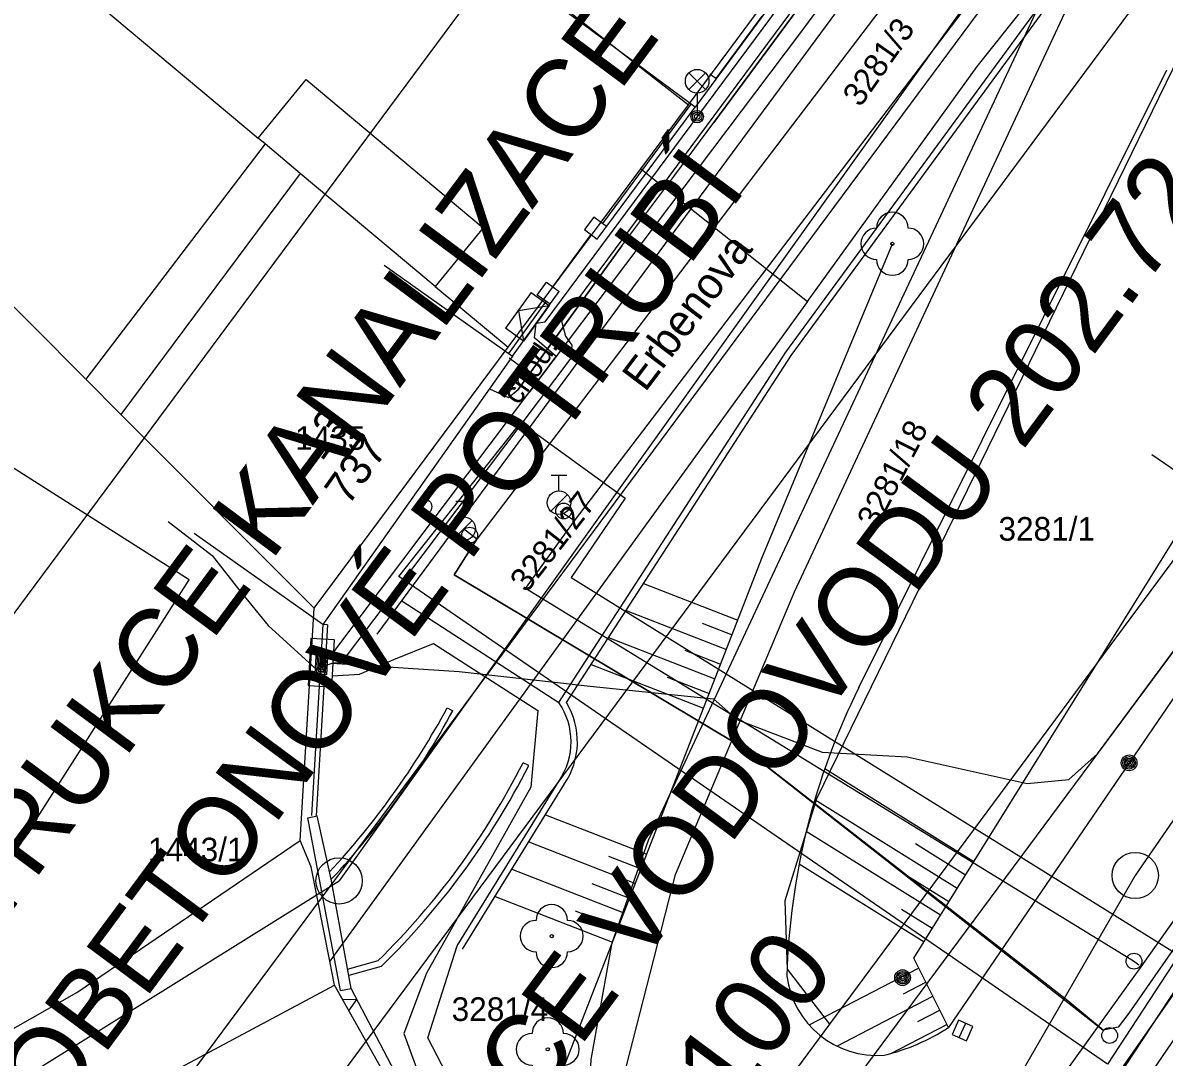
# Model space of a CAD drawing. Extents: x -601580 to 4, y -1204314 to 4.
# Drawn here: x -600312.05 to -600275.78, y -1203822.32 to -1203789.47 of the extents above; entities that cross this region are included whole.
import ezdxf

# ---------------------------------------------------------------- set-up
doc = ezdxf.new("R2010")
doc.units = 0
for name, color, linetype in [('00-EON NN', 7, 'Continuous'), ('00-INNOGY-NTL', 7, 'Continuous'), ('00-KN-HRANICE PARCEL', 7, 'Continuous'), ('00-KN-PARC. CISLA', 7, 'Continuous'), ('00-KN-VNITRNI KRESBA', 7, 'Continuous'), ('00-POLOHOPIS', 7, 'Continuous'), ('00-SITE KOM. KABEL', 7, 'Continuous'), ('00-VAK-KANAL-POTRUBI', 7, 'Continuous'), ('00-VAK-VODA-RAD IGIS', 7, 'Continuous'), ('11-REKONSTRUKCE  VYKOP', 7, 'Continuous'), ('11-REKONSTRUKCE KANALIZACE POPIS', 7, 'Continuous'), ('11-REKONSTRUKCE VODOVOD', 7, 'Continuous'), ('11-REKONSTRUKCE VODOVOD POPIS', 7, 'Continuous'), ('Vrstva 22', 7, 'Continuous'), ('Vrstva 25', 7, 'Continuous'), ('Vrstva 27', 7, 'Continuous'), ('Vrstva 28', 7, 'Continuous'), ('Vrstva 33', 7, 'Continuous'), ('Vrstva 6', 7, 'Continuous'), ('Vrstva 8', 7, 'Continuous'), ('Vrstva 9', 7, 'Continuous')]:
    doc.layers.add(name, color=color, linetype=linetype)

# ---------------------------------------------------------------- blocks, each defined once
blk = doc.blocks.new('6.01A_956')
at = {"layer": 'Vrstva 25'}
for radius in [0.25, 0.2, 0.15, 0.1, 0.05]:
    blk.add_circle((0, 0), radius, dxfattribs=at)
blk = doc.blocks.new('3.13_26')
at = {"layer": 'Vrstva 22'}
blk.add_circle((0, 0), 0.05, dxfattribs=at)
for centre, start, end in [((0, 0.5), 0, 180), ((-0.5, 0), 90, 270), ((0.5, 0), 270, 90), ((0, -0.5), 180, 0)]:
    blk.add_arc(centre, 0.5, start, end, dxfattribs=at)
blk = doc.blocks.new('3.13_28')
at = {"layer": 'Vrstva 22'}
blk.add_circle((0, 0), 0.05, dxfattribs=at)
for centre, start, end in [((0, 0.5), 0, 180), ((-0.5, 0), 90, 270), ((0.5, 0), 270, 90), ((0, -0.5), 180, 0)]:
    blk.add_arc(centre, 0.5, start, end, dxfattribs=at)
blk = doc.blocks.new('3.13_30')
at = {"layer": 'Vrstva 22'}
blk.add_circle((0, 0), 0.05, dxfattribs=at)
for centre, start, end in [((0, 0.5), 0, 180), ((-0.5, 0), 90, 270), ((0.5, 0), 270, 90), ((0, -0.5), 180, 0)]:
    blk.add_arc(centre, 0.5, start, end, dxfattribs=at)
blk = doc.blocks.new('6.14A_96')
at = {"layer": 'Vrstva 28'}
blk.add_circle((0, 0), 0.25, dxfattribs=at)
blk = doc.blocks.new('6.14A_98')
at = {"layer": 'Vrstva 28'}
blk.add_circle((0, 0), 0.25, dxfattribs=at)
blk = doc.blocks.new('6.14A_102')
at = {"layer": 'Vrstva 28'}
blk.add_circle((0, 0), 0.25, dxfattribs=at)
blk = doc.blocks.new('6.14A_104')
at = {"layer": 'Vrstva 28'}
blk.add_circle((0, 0), 0.25, dxfattribs=at)
blk = doc.blocks.new('6.30_48')
at = {"layer": 'Vrstva 27'}
blk.add_line((-0.25, 0.001), (0.25, -0.001), dxfattribs=at)
blk.add_lwpolyline([(-0.25, -0.25), (0.25, -0.25), (0.25, 0.25), (-0.25, 0.25)], close=True, dxfattribs=at)
blk = doc.blocks.new('6.01A_1054')
at = {"layer": 'Vrstva 25'}
for radius in [0.25, 0.2, 0.15, 0.1, 0.05]:
    blk.add_circle((0, 0), radius, dxfattribs=at)
blk = doc.blocks.new('6.13_98')
at = {"layer": 'Vrstva 28'}
for p, q in [((-0.25, 0.875), (0.25, 0.875)), ((0, 0.375), (0, 0.875)), ((-0.258, -0.272), (0.272, 0.258))]:
    blk.add_line(p, q, dxfattribs=at)
blk.add_circle((0, 0), 0.375, dxfattribs=at)
blk = doc.blocks.new('6.13_108')
at = {"layer": 'Vrstva 28'}
for p, q in [((-0.25, 0.875), (0.25, 0.875)), ((0, 0.375), (0, 0.875)), ((-0.258, -0.272), (0.272, 0.258))]:
    blk.add_line(p, q, dxfattribs=at)
blk.add_circle((0, 0), 0.375, dxfattribs=at)
blk = doc.blocks.new('6.14A_570')
at = {"layer": 'Vrstva 28'}
blk.add_circle((0, 0), 0.25, dxfattribs=at)
blk = doc.blocks.new('VCHOD_1574')
at = {"layer": 'Vrstva 6'}
blk.add_line((0, 0.25), (0, 0), dxfattribs=at)
blk = doc.blocks.new('6.560_986')
at = {"layer": 'Vrstva 33'}
for p, q in [((-0.265, 0.86), (0.265, 1.39)), ((-0.265, 1.39), (0.265, 0.86)), ((0, 0.75), (0, 0))]:
    blk.add_line(p, q, dxfattribs=at)
for centre, radius in [((0, 1.125), 0.375), ((0, 0), 0.2), ((0, 0), 0.145), ((0, 0), 0.0876)]:
    blk.add_circle(centre, radius, dxfattribs=at)
blk = doc.blocks.new('NN630')
at = {"layer": 'Vrstva 9'}
for points in [[(-3, -700), (-703, 0)], [(-703, -700), (-703, 0), (697, 0), (697, -700)], [(-3, -700), (697, 0)], [(-703, -700), (697, -700)]]:
    blk.add_lwpolyline(points, dxfattribs=at)
blk = doc.blocks.new('NN620')
at = {"layer": 'Vrstva 8'}
for points in [[(752, 4), (-748, 4)], [(-748, 4), (-748, -746)], [(752, -746), (752, 4)], [(368, -180), (-376, -180)], [(-376, -180), (-376, -558)], [(321, -227), (-329, -227)], [(-329, -227), (-329, -510)], [(274, -274), (-281, -274)], [(-281, -274), (-281, -463)], [(227, -321), (-234, -321)], [(-234, -321), (-234, -416)], [(227, -416), (227, -321)], [(274, -463), (274, -274)], [(321, -510), (321, -227)], [(368, -558), (368, -180)], [(-376, -558), (368, -558)], [(-329, -510), (321, -510)], [(-281, -463), (274, -463)], [(-234, -416), (227, -416)], [(-193, -369), (185, -369)], [(-748, -746), (752, -746)]]:
    blk.add_lwpolyline(points, dxfattribs=at)

msp = doc.modelspace()

# ---------------------------------------------------------------- linework, layer by layer
at = {"layer": '00-EON NN'}
for points in [[(-600252.857, -1203744.996), (-600259.048, -1203754.786), (-600265.34, -1203759.062), (-600294.932, -1203798.94), (-600294.8, -1203799.42), (-600294.6, -1203799.71), (-600294.639, -1203800.117), (-600301.927, -1203809.794), (-600302.189, -1203809.81)], [(-600307.429, -1203805.31), (-600306.032, -1203806.387), (-600305.146, -1203807.506), (-600304.247, -1203808.613), (-600302.719, -1203810.009), (-600302.228, -1203809.81), (-600298.184, -1203810.075), (-600294.025, -1203810.541), (-600290.099, -1203810.94), (-600289.362, -1203811.595), (-600286.649, -1203812.632), (-600283.948, -1203812.784), (-600280.132, -1203813.633), (-600278.808, -1203813.505), (-600277.896, -1203812.689), (-600273.102, -1203806.211), (-600271.369, -1203804.149), (-600270.113, -1203803.755), (-600265.949, -1203803.42), (-600261.973, -1203802.302), (-600260.94, -1203801.581), (-600260.159, -1203800.709), (-600254.024, -1203791.754), (-600245.041, -1203778.882)], [(-600302.164, -1203809.407), (-600302.136, -1203809.406), (-600295.1, -1203800.064), (-600295.788, -1203799.478), (-600295.734, -1203799.013), (-600295.452, -1203798.97), (-600287.485, -1203788.234)], [(-600302.211, -1203810.212), (-600301.35, -1203810.158), (-600300.26, -1203809.69), (-600299, -1203809.18), (-600295.68, -1203811.31), (-600295.91, -1203813.74), (-600299.22, -1203819.65), (-600299.94, -1203821.57), (-600298.78, -1203824.75), (-600294.83, -1203832.08), (-600294.26, -1203833.07), (-600296.42, -1203837.59), (-600299.4, -1203841.82), (-600301.5, -1203845.15), (-600302.77, -1203847.1), (-600303.467, -1203847.911)]]:
    msp.add_lwpolyline(points, dxfattribs=at)
at = {"layer": '00-INNOGY-NTL'}
msp.add_line((-600296.59, -1203800.11), (-600295.65, -1203800.81), dxfattribs=at)
for points in [[(-600295.95, -1203801.21), (-600295.65, -1203800.81), (-600287.36, -1203789.82), (-600286.53, -1203788.7), (-600278.7, -1203778.11), (-600278.55, -1203777.91), (-600275.98, -1203774.4), (-600270.38, -1203766.79), (-600268.42, -1203764.21), (-600266.21, -1203761.3), (-600264.99, -1203760.1), (-600261.02, -1203756.81), (-600258.4, -1203754.89), (-600252.86, -1203745.77), (-600247.26, -1203737.18), (-600244.78, -1203732.86), (-600245.17, -1203730.96), (-600245.99, -1203727.04), (-600245.48, -1203726.22)], [(-600286.96, -1203840.01), (-600284.34, -1203836.29), (-600283.78, -1203835.42), (-600280.08, -1203829.73), (-600280.49, -1203827.49), (-600275.36, -1203820.15), (-600275.02, -1203819.67), (-600273.09, -1203816.57), (-600272.16, -1203816.4), (-600272.06, -1203816.27), (-600267.24, -1203809.92), (-600264.8, -1203806.17), (-600264.27, -1203805.36), (-600264.39, -1203803.31), (-600261.56, -1203800.47), (-600259.65, -1203797.61), (-600257.42, -1203794.26), (-600252.65, -1203787.45)]]:
    msp.add_lwpolyline(points, dxfattribs=at)
at = {"layer": '00-KN-HRANICE PARCEL'}
for p, q in [((-600290.9, -1203792.07), (-600285.07, -1203784.23)), ((-600292.41, -1203794.11), (-600290.9, -1203792.07)), ((-600296.63, -1203799.77), (-600292.41, -1203794.11)), ((-600292.41, -1203794.11), (-600287.12, -1203798.32)), ((-600287.12, -1203798.32), (-600302.29, -1203819.27)), ((-600302.79, -1203808.06), (-600296.63, -1203799.77)), ((-600303.23, -1203815.44), (-600302.79, -1203808.06)), ((-600302.88, -1203816.27), (-600303.23, -1203815.44)), ((-600302.29, -1203819.27), (-600302.88, -1203816.27)), ((-600302.14, -1203820.03), (-600302.29, -1203819.27)), ((-600321.9, -1203830.58), (-600302.14, -1203820.03)), ((-600294.97, -1203832.8), (-600302.14, -1203820.03)), ((-600286.42, -1203821.27), (-600294.43, -1203832.09))]:
    msp.add_line(p, q, dxfattribs=at)
for points in [[(-600249.28, -1203766.8), (-600249.18, -1203771.13), (-600257.3, -1203781.99), (-600286.42, -1203821.27)], [(-600262.64, -1203767.37), (-600265.26, -1203771.13), (-600272.47, -1203784.7), (-600286.83, -1203814.12), (-600287.84, -1203817.36), (-600287.76, -1203819.53), (-600286.42, -1203821.27)], [(-600307.78, -1203778.94), (-600298.41, -1203786.2), (-600290.9, -1203792.07)], [(-600313.23, -1203785.88), (-600304.57, -1203793.13), (-600303.04, -1203791.27), (-600297.42, -1203795.98), (-600298.94, -1203797.84), (-600296.63, -1203799.77)], [(-600294.43, -1203832.09), (-600293.99, -1203822.39), (-600293.32, -1203818.69), (-600292.17, -1203815.43), (-600279.16, -1203787.64), (-600279.69, -1203788.3)], [(-600287.12, -1203798.32), (-600281.72, -1203790.86), (-600279.69, -1203788.3)], [(-600332.42, -1203834.61), (-600322.69, -1203819.43), (-600319.47, -1203821.47), (-600316.23, -1203816.43), (-600313.72, -1203818.04), (-600306.76, -1203807.16), (-600321.4, -1203797.86), (-600318.28, -1203792.54)], [(-600318.28, -1203792.54), (-600315.28, -1203795.54), (-600310.04, -1203800.79), (-600308.93, -1203801.91), (-600302.79, -1203808.06)], [(-600331.75, -1203834.97), (-600326.75, -1203830.33), (-600322.54, -1203827.39), (-600318.26, -1203824.77), (-600310.33, -1203820.27), (-600303.23, -1203815.44)]]:
    msp.add_lwpolyline(points, dxfattribs=at)
at = {"layer": '00-KN-VNITRNI KRESBA'}
for p, q in [((-600304.35, -1203793.31), (-600310.04, -1203800.79)), ((-600304.35, -1203793.31), (-600304.57, -1203793.13)), ((-600303.23, -1203794.25), (-600304.35, -1203793.31)), ((-600303.23, -1203794.25), (-600308.93, -1203801.91)), ((-600298.94, -1203797.84), (-600303.23, -1203794.25))]:
    msp.add_line(p, q, dxfattribs=at)
at = {"layer": '00-POLOHOPIS'}
for p, q in [((-600300.785, -1203808.886), (-600283.066, -1203784.884)), ((-600259.154, -1203786.982), (-600282.637, -1203821.382)), ((-600287.801, -1203799.925), (-600279.129, -1203788.089)), ((-600287.637, -1203800.039), (-600279.365, -1203788.75)), ((-600290.018, -1203791.234), (-600288.556, -1203789.256)), ((-600287.531, -1203807.541), (-600278.935, -1203789.149)), ((-600285.48, -1203810.58), (-600275.701, -1203790.96)), ((-600277.773, -1203825.148), (-600254.913, -1203791.485)), ((-600293.796, -1203796.336), (-600290.689, -1203792.143)), ((-600293.619, -1203795.845), (-600290.81, -1203792.054)), ((-600293.9, -1203795.637), (-600294.198, -1203796.038)), ((-600293.498, -1203795.934), (-600293.9, -1203795.637)), ((-600293.996, -1203796.192), (-600295.213, -1203797.85)), ((-600294.198, -1203796.038), (-600293.796, -1203796.336)), ((-600288.564, -1203806.47), (-600284.418, -1203796.488)), ((-600295.701, -1203798.114), (-600295.409, -1203797.709)), ((-600295.409, -1203797.709), (-600295.003, -1203798.001)), ((-600296.487, -1203800.06), (-600295.003, -1203798.001)), ((-600295.295, -1203798.407), (-600295.701, -1203798.114)), ((-600296.609, -1203799.972), (-600295.417, -1203798.319)), ((-600295.014, -1203811.06), (-600287.801, -1203799.925)), ((-600294.776, -1203811.06), (-600287.637, -1203800.039)), ((-600276.171, -1203803.183), (-600274.45, -1203804.357)), ((-600283.739, -1203819.176), (-600275.448, -1203805.851)), ((-600295.178, -1203823.466), (-600288.564, -1203806.47)), ((-600292.322, -1203807.273), (-600289.33, -1203808.437)), ((-600291.312, -1203816.518), (-600287.531, -1203807.541)), ((-600300.004, -1203807.828), (-600295.014, -1203811.06)), ((-600292.878, -1203808.13), (-600289.692, -1203809.369)), ((-600302.517, -1203808.578), (-600302.873, -1203814.643)), ((-600302.367, -1203808.587), (-600302.723, -1203814.651)), ((-600302.367, -1203808.587), (-600302.517, -1203808.578)), ((-600290.462, -1203808.533), (-600289.511, -1203808.903)), ((-600293.433, -1203808.987), (-600290.055, -1203810.301)), ((-600291.017, -1203809.39), (-600289.874, -1203809.835)), ((-600293.988, -1203809.844), (-600290.418, -1203811.233)), ((-600291.572, -1203810.247), (-600290.236, -1203810.767)), ((-600298.561, -1203811.224), (-600298.385, -1203811.319)), ((-600295.974, -1203813.058), (-600296.152, -1203812.968)), ((-600286.565, -1203813.157), (-600281.828, -1203816.105)), ((-600298.246, -1203818.787), (-600295.009, -1203813.539)), ((-600298.076, -1203818.892), (-600294.839, -1203813.644)), ((-600286.881, -1203814.138), (-600282.356, -1203816.954)), ((-600302.989, -1203814.718), (-600302.696, -1203814.653)), ((-600301.958, -1203820.198), (-600302.989, -1203814.718)), ((-600302.246, -1203816.671), (-600302.696, -1203814.653)), ((-600295.441, -1203814.62), (-600292.223, -1203815.872)), ((-600287.153, -1203815.147), (-600282.885, -1203817.803)), ((-600295.974, -1203815.485), (-600292.585, -1203816.804)), ((-600283.687, -1203815.537), (-600282.092, -1203816.529)), ((-600293.434, -1203815.937), (-600292.404, -1203816.338)), ((-600287.38, -1203816.183), (-600283.413, -1203818.652)), ((-600296.508, -1203816.35), (-600292.948, -1203817.736)), ((-600293.347, -1203824.465), (-600291.312, -1203816.518)), ((-600283.933, -1203816.562), (-600282.62, -1203817.378)), ((-600301.614, -1203820.135), (-600302.246, -1203816.671)), ((-600293.967, -1203816.802), (-600292.767, -1203817.27)), ((-600297.042, -1203817.216), (-600293.311, -1203818.668)), ((-600294.501, -1203817.668), (-600293.129, -1203818.202)), ((-600284.123, -1203817.621), (-600283.149, -1203818.227)), ((-600299.182, -1203821.705), (-600298.246, -1203818.787)), ((-600300.765, -1203819.259), (-600301.737, -1203819.534)), ((-600300.662, -1203819.438), (-600301.683, -1203819.726)), ((-600287.066, -1203821.296), (-600283.588, -1203819.494)), ((-600282.636, -1203821.381), (-600283.739, -1203819.176)), ((-600301.958, -1203820.198), (-600301.614, -1203820.135)), ((-600284.064, -1203820.304), (-600283.358, -1203819.938)), ((-600286.188, -1203821.967), (-600283.134, -1203820.385)), ((-600283.604, -1203821.192), (-600282.91, -1203820.832)), ((-600284.471, -1203822.204), (-600282.687, -1203821.279)), ((-600294.163, -1203831.309), (-600299.182, -1203821.705))]:
    msp.add_line(p, q, dxfattribs=at)
for points in [[(-600288.94, -1203781.362), (-600284.919, -1203784.333), (-600290.689, -1203792.143), (-600294.71, -1203789.172)], [(-600300.568, -1203797.171), (-600296.487, -1203800.06), (-600302.517, -1203808.578), (-600306.598, -1203805.689)], [(-600294.929, -1203832.888), (-600301.614, -1203820.135)], [(-600301.69, -1203820.851), (-600301.429, -1203820.488), (-600301.876, -1203820.497)]]:
    msp.add_lwpolyline(points, dxfattribs=at)
for centre, radius, start, end in [((-600265.903, -1203820.34), 21.875, 153.5006, 178.4328), ((-600296.811, -1203812.303), 2.185, 325.56, 34.6711), ((-600296.811, -1203812.303), 2.385, 325.56, 31.4145), ((-600321.054, -1203799.034), 25.584, 317.1461, 331.5454), ((-600321.054, -1203799.034), 25.784, 316.8403, 331.5453), ((-600317.535, -1203802.125), 23.975, 314.3854, 333.1117), ((-600317.535, -1203802.125), 24.175, 314.2646, 333.1117), ((-600284.908, -1203819.382), 2.885, 187.1746, 274.6126), ((-600286.237, -1203815.809), 6.634, 283.6063, 302.8722)]:
    msp.add_arc(centre, radius, start, end, dxfattribs=at)
at = {"layer": '00-SITE KOM. KABEL'}
for points in [[(-600319.96, -1203891.12), (-600321.17, -1203890.19), (-600304.06, -1203864.65), (-600294.17, -1203850.07), (-600282.45, -1203832.63), (-600279.97, -1203828.88), (-600279.74, -1203826.75), (-600273.69, -1203817.55), (-600271.37, -1203815.37), (-600264.47, -1203805.03), (-600246.59, -1203780.19), (-600235.23, -1203765.23)], [(-600297.22, -1203801.09), (-600296.62, -1203801.37), (-600296.31, -1203801.11), (-600293.01, -1203796.55), (-600291.33, -1203794.31), (-600290.09, -1203792.64), (-600287.41, -1203789.01), (-600286.81, -1203788.15)], [(-600287.41, -1203789.01), (-600290.09, -1203792.64)], [(-600293.01, -1203796.55), (-600296.31, -1203801.11)]]:
    msp.add_lwpolyline(points, dxfattribs=at)
at = {"layer": '00-VAK-KANAL-POTRUBI'}
msp.add_line((-600276.7, -1203816.55), (-600285.834, -1203832.323), dxfattribs=at)
for points in [[(-600263.646, -1203763.102), (-600288.953, -1203798.483), (-600301.999, -1203816.723)], [(-600250.599, -1203778.658), (-600276.7, -1203816.55)], [(-600326.016, -1203831.688), (-600301.999, -1203816.723)]]:
    msp.add_lwpolyline(points, dxfattribs=at)
for centre in [(-600276.7, -1203816.55), (-600301.999, -1203816.723)]:
    msp.add_circle(centre, 0.735, dxfattribs=at)
at = {"layer": '00-VAK-VODA-RAD IGIS'}
for points in [[(-600237.019, -1203720.962), (-600247.043, -1203738.764), (-600258.194, -1203754.202), (-600265.436, -1203763.558), (-600282.474, -1203785.988), (-600297.618, -1203805.864)], [(-600294.521, -1203805.29), (-600277.888, -1203783.466), (-600269.03, -1203771.912), (-600239.859, -1203732.742), (-600236.89, -1203728.365)], [(-600226.92, -1203751.09), (-600241.09, -1203769.22), (-600248.71, -1203779.37), (-600263.3, -1203800.8), (-600276.452, -1203819.344)], [(-600226.96, -1203751.97), (-600240.83, -1203769.45), (-600248.36, -1203779.71), (-600262.88, -1203800.8), (-600276.9, -1203820.92)], [(-600294.521, -1203805.29), (-600294.973, -1203804.995)], [(-600276.755, -1203819.273), (-600296.073, -1203807.436), (-600294.521, -1203805.29)], [(-600297.618, -1203805.864), (-600298.042, -1203805.537)], [(-600277.717, -1203821.463), (-600278.842, -1203820.535), (-600289.189, -1203812.47), (-600298.341, -1203807.005), (-600297.618, -1203805.864)], [(-600276.591, -1203819.4), (-600276.755, -1203819.273)], [(-600276.57, -1203819.51), (-600276.695, -1203819.684)], [(-600276.452, -1203819.344), (-600276.57, -1203819.51)], [(-600276.695, -1203819.684), (-600279.39, -1203823.44), (-600280.72, -1203826.32), (-600281.68, -1203827.91), (-600293.34, -1203845.51), (-600302.48, -1203859.3), (-600311.62, -1203873.1), (-600313.81, -1203875.29), (-600320.66, -1203886.26), (-600323.71, -1203891.56), (-600327.34, -1203898.14), (-600331.383, -1203905.452), (-600338.1, -1203917.89), (-600346.75, -1203940.93), (-600353.201, -1203956.994), (-600355.466, -1203962.632), (-600360.94, -1203972.29), (-600370.25, -1203987.62), (-600375.59, -1203995.85), (-600378.929, -1203999.479), (-600379.29, -1204000.12)], [(-600276.9, -1203820.92), (-600277.24, -1203821.37), (-600277.717, -1203821.464)]]:
    msp.add_lwpolyline(points, dxfattribs=at)
at = {"layer": '11-REKONSTRUKCE  VYKOP'}
msp.add_lwpolyline([(-600296.227, -1203802.16), (-600292.908, -1203804.566), (-600294.623, -1203807.083), (-600275.319, -1203819.085), (-600277.587, -1203822.542), (-600300.099, -1203807.055), (-600296.227, -1203802.16)], dxfattribs=at)
at = {"layer": '11-REKONSTRUKCE KANALIZACE POPIS'}
msp.add_lwpolyline([(-600329.538, -1203831.409), (-600281.505, -1203766.698), (-600270.889, -1203774.578), (-600318.922, -1203839.289)], close=True, dxfattribs=at)
msp.add_lwpolyline([(-600329.538, -1203831.409), (-600281.505, -1203766.698), (-600270.889, -1203774.578), (-600318.922, -1203839.289)], close=True, dxfattribs=at)
at = {"layer": '11-REKONSTRUKCE VODOVOD'}
msp.add_lwpolyline([(-600297.618, -1203805.864), (-600297.98, -1203806.434), (-600298.341, -1203807.005), (-600289.189, -1203812.47), (-600277.717, -1203821.463)], dxfattribs=at)
at = {"layer": '11-REKONSTRUKCE VODOVOD POPIS'}
msp.add_lwpolyline([(-600316.018, -1203841.848), (-600272.765, -1203783.577), (-600262.149, -1203791.457), (-600305.402, -1203849.728)], close=True, dxfattribs=at)
msp.add_lwpolyline([(-600316.018, -1203841.848), (-600272.765, -1203783.577), (-600262.149, -1203791.457), (-600305.402, -1203849.728)], close=True, dxfattribs=at)

# ---------------------------------------------------------------- block references
at = {"layer": '00-EON NN'}
for name, p, xscale, yscale, rotation in [('NN630', (-600295.734, -1203799.013), 0.0010000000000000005, 0.0010000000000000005, -125.7817332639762), ('NN620', (-600302.19, -1203809.81), 0.001, 0.0010000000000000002, -93.05850273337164)]:
    msp.add_blockref(name, p, dxfattribs=dict(at, xscale=xscale, yscale=yscale, rotation=rotation))
at = {"layer": '00-POLOHOPIS'}
for name, p in [('6.560_986', (-600290.621, -1203792.449)), ('6.13_98', (-600295.011, -1203804.711)), ('6.13_108', (-600298.042, -1203805.537)), ('6.14A_570', (-600297.849, -1203805.741))]:
    msp.add_blockref(name, p, dxfattribs=at)
for name, p, xscale, yscale, rotation in [('VCHOD_1574', (-600290.018, -1203791.234), 0.99999837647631, 0.99999837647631, 53.53079359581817), ('6.01A_1054', (-600276.897, -1203812.973), 1.00000188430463, 1.00000188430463, 150.0012946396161), ('6.30_48', (-600282.19, -1203821.471), 0.99999834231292, 0.99999834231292, 66.04284774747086)]:
    msp.add_blockref(name, p, dxfattribs=dict(at, xscale=xscale, yscale=yscale, rotation=rotation))
for name, p, rotation in [('3.13_30', (-600284.418, -1203796.488), 180), ('6.14A_98', (-600299.304, -1203804.836), -90.00000000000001), ('6.14A_96', (-600294.863, -1203804.974), -90.00000000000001), ('3.13_28', (-600295.24, -1203818.476), 180), ('6.14A_104', (-600276.74, -1203819.271), -90.00000000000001), ('6.01A_956', (-600284.094, -1203819.795), -90.00000000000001), ('3.13_26', (-600295.367, -1203822.069), 180), ('6.14A_102', (-600277.514, -1203821.631), -90.00000000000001)]:
    msp.add_blockref(name, p, dxfattribs=dict(at, rotation=rotation))

# ---------------------------------------------------------------- texts
at = {"layer": '00-KN-PARC. CISLA'}
for s, rotation, p in [('3281/3', 55, (-600285.435, -1203792.176)), ('3281/18', 63, (-600284.912, -1203805.579)), ('3281/27', 52, (-600296.036, -1203807.598))]:
    msp.add_text(s, height=0.75, rotation=rotation, dxfattribs=at).set_placement(p)
for s, p in [('1435', (-600303.395, -1203803.03)), ('3281/1', (-600281.047, -1203805.917)), ('1443/1', (-600308.069, -1203816.1)), ('3281/4', (-600298.421, -1203821.17))]:
    msp.add_text(s, height=0.75, dxfattribs=at).set_placement(p)
at = {"layer": '00-POLOHOPIS'}
for s, height, rotation, p in [('Erbenova', 1, 52.9451, (-600292.272, -1203801.226)), ('chod.', 0.7, 55.8533, (-600296.292, -1203801.637)), ('13', 1, 54.7048, (-600302.542, -1203803.421)), ('737', 1, 54.7048, (-600301.707, -1203804.838))]:
    msp.add_text(s, height=height, rotation=rotation, dxfattribs=at).set_placement(p)
at = {"layer": '11-REKONSTRUKCE KANALIZACE POPIS'}
for s, p in [('REKONSTRUKCE KANALIZACE dl. 184.26 m', (-600321.328, -1203829.723)), ('ŽELEZOBETONOVÉ POTRUBÍ', (-600317.25, -1203832.749))]:
    msp.add_text(s, height=2.5, rotation=53.4147, dxfattribs=at).set_placement(p)
at = {"layer": '11-REKONSTRUKCE VODOVOD POPIS'}
for s, p in [('REKONSTRUKCE VODOVODU 202.72 m', (-600309.63, -1203842.616)), (' POTRUBÍ PE DN100 ', (-600305.553, -1203845.643))]:
    msp.add_text(s, height=2.5, rotation=53.4147, dxfattribs=at).set_placement(p)

doc.saveas('drawing.dxf')
